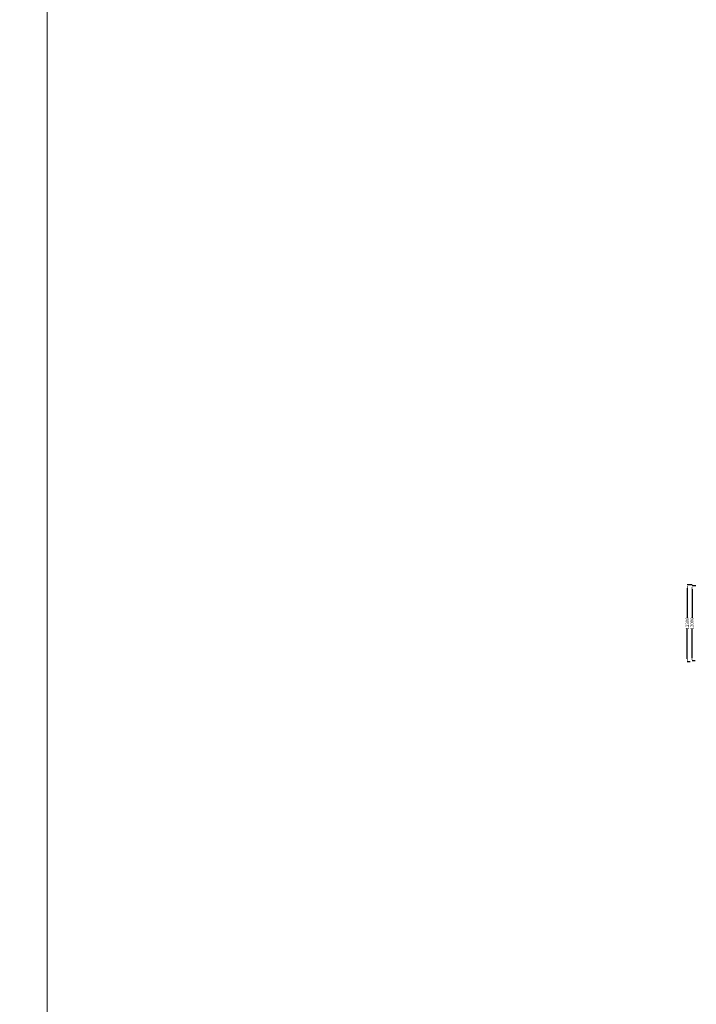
# Model space of a CAD drawing. Header units: millimetres. Extents: x -20950785 to 389010297, y -11535949 to 14056629.
# Tile 393 of 654: x 15824362 to 15932619, y -1740959 to -1583417. Entities that reach past the tile are written whole.
import ezdxf

# ---------------------------------------------------------------- set-up
doc = ezdxf.new("R2010")
doc.units = ezdxf.units.MM
doc.header["$LTSCALE"] = 60
doc.header["$MEASUREMENT"] = 0
doc.styles.add('PDF Arial Bold', font='times.ttf')
doc.dimstyles.get("Standard").update_dxf_attribs({"dimtxt": 400, "dimasz": 215, "dimexe": 0.18, "dimexo": 0.0625, "dimgap": 0.09, "dimtad": 0, "dimtih": 1, "dimtoh": 1, "dimdec": 0, "dimzin": 4, "dimdsep": 46, "dimtxsty": 'Standard', "dimblk": 'OPEN90', "dimcen": 0, "dimadec": 0, "dimazin": 1, "dimtfac": 1, "dimtdec": 0, "dimtix": 1, "dimtofl": 0, "dimtmove": 0, "dimatfit": 3, "dimldrblk": 'OPEN30', "dimfxl": 1, "dimtolj": 1, "dimtzin": 0, "dimarcsym": 0})

# ---------------------------------------------------------------- blocks, each defined once
blk = doc.blocks.new('*D1969')
at = {"color": 0, "linetype": 'Continuous', "lineweight": -2, "ltscale": 2, "transparency": 16777216}
for p, q in [((15931930, -1673867), (15931181, -1673867)), ((15931181, -1674367), (15931181, -1679150)), ((15931181, -1685667), (15931181, -1680884)), ((15931627, -1686167), (15931181, -1686167))]:
    blk.add_line(p, q, dxfattribs=at)
at = {"color": 0, "linetype": 'Continuous', "lineweight": 9, "ltscale": 2, "transparency": 16777216}
for points in [[(15931098, -1674367), (15931264, -1674367), (15931181, -1673867)], [(15931098, -1685667), (15931264, -1685667), (15931181, -1686167)]]:
    blk.add_solid(points, dxfattribs=at)
at = {"layer": 'Defpoints', "color": 0, "linetype": 'Continuous', "lineweight": 9, "ltscale": 2, "transparency": 16777216}
for p in [(15931930, -1673867), (15931181, -1686167), (15931627, -1686167)]:
    blk.add_point(p, dxfattribs=at)
at = {"color": 0, "linetype": 'Continuous', "lineweight": 9, "ltscale": 2, "transparency": 16777216, "insert": (15931181, -1680017), "char_height": 500, "attachment_point": 5, "rotation": 90, "style": 'PDF Arial Bold'}
blk.add_mtext('\\A1;12300', dxfattribs=at)
blk = doc.blocks.new('*D1970')
at = {"color": 0, "linetype": 'Continuous', "lineweight": -2, "ltscale": 2, "transparency": 16777216}
for p, q in [((15932541, -1674017), (15931932, -1674017)), ((15931932, -1674517), (15931932, -1679150)), ((15931932, -1685517), (15931932, -1680884)), ((15932411, -1686017), (15931932, -1686017))]:
    blk.add_line(p, q, dxfattribs=at)
at = {"color": 0, "linetype": 'Continuous', "lineweight": 9, "ltscale": 2, "transparency": 16777216}
for points in [[(15931849, -1674517), (15932015, -1674517), (15931932, -1674017)], [(15931849, -1685517), (15932015, -1685517), (15931932, -1686017)]]:
    blk.add_solid(points, dxfattribs=at)
at = {"layer": 'Defpoints', "color": 0, "linetype": 'Continuous', "lineweight": 9, "ltscale": 2, "transparency": 16777216}
for p in [(15932541, -1674017), (15931932, -1686017), (15932412, -1686017)]:
    blk.add_point(p, dxfattribs=at)
at = {"color": 0, "linetype": 'Continuous', "lineweight": 9, "ltscale": 2, "transparency": 16777216, "insert": (15931932, -1680017), "char_height": 500, "attachment_point": 5, "rotation": 90, "style": 'PDF Arial Bold'}
blk.add_mtext('\\A1;12000', dxfattribs=at)

msp = doc.modelspace()

# ---------------------------------------------------------------- linework, layer by layer
at = {"color": 7, "linetype": 'Continuous', "lineweight": 9, "ltscale": 2}
msp.add_line((15828769, -793494.5), (15828769, -3050814), dxfattribs=at)

# ---------------------------------------------------------------- texts
at = {"linetype": 'Continuous', "lineweight": 9, "attachment_point": 1}
for s, insert, char_height, width in [('\\pi5418.09167,t45718.09167;{\\fTimes New Roman|b0|i0|c0|p18;\\L ELEVATION OF \\P\\pi2504.57329,t42804.57329;ABUTMENT ELEMENT \\P\\pi7381.21352,t47681.21352;DIRECTION}', (12166780.87, -1584775.46), 1300, 25045.2677), ('\\pi5418.09167,t45718.09167;{\\fTimes New Roman|b0|i0|c0|p18;\\L ELEVATION OF \\P\\pi2504.57329,t42804.57329;ABUTMENT ELEMENT \\P\\pi7381.21352,t47681.21352;DIRECTION}', (13524705.37, -1584775.46), 1300, 25045.2677), ('\\pi5418.09167,t45718.09167;{\\fTimes New Roman|b0|i0|c0|p18;\\L ELEVATION OF \\P\\pi2504.57329,t42804.57329;ABUTMENT ELEMENT \\P\\pi7381.21352,t47681.21352;DIRECTION}', (14751303.87, -1584775.46), 1300, 25045.2677), ('\\pi7448.80773;{\\fTimes New Roman|b0|i0|c0|p18;\\LCertified that the boring details  shown are correct.}', (11996265.89, -1637530.04), 1915.15152, 72153.3279), ('\\pi7448.80773;{\\fTimes New Roman|b0|i0|c0|p18;\\LCertified that the boring details  shown are correct.}', (13354190.39, -1637530.04), 1915.15152, 72153.3279), ('\\pi7448.80773;{\\fTimes New Roman|b0|i0|c0|p18;\\LCertified that the boring details  shown are correct.}', (14580788.89, -1637530.04), 1915.15152, 72153.3279), ('\\pi10158.44613,t63131.39988;{\\fTimes New Roman|b0|i0|c0|p18;\\H1.1574x;\\L \\H1.35001x;ELEVATION OF \\P\\pi4046.73684,t57019.6906;ABUTMENT ELEMENT \\P\\pi14062.64478,t67035.59854;DIRECTION}', (12497583.67, -1697651.87), 1708.805, 49244.7449)]:
    msp.add_mtext(s, dxfattribs=dict(at, insert=insert, char_height=char_height, width=width))
at = {"color": 7, "linetype": 'Continuous', "lineweight": 9, "ltscale": 2, "char_height": 1000, "attachment_point": 1, "style": 'PDF Arial Bold'}
for insert in [(15447520.46, -1724014.85), (15511377.46, -1724014.85)]:
    msp.add_mtext_dynamic_manual_height_columns('\\pi177.36133,t5177.36133;Sandy Silty \\P\\pi2423.57618,t7423.57618;Soil', width=7104.5424, gutter_width=1, heights=[0], dxfattribs=dict(at, insert=insert))

# ---------------------------------------------------------------- dimensions: what is measured, and where the dimension line sits
at = {"color": 7, "linetype": 'Continuous', "lineweight": 9, "ltscale": 2}
dim = msp.add_linear_dim(base=(15931181, -1686167), p1=(15931930, -1673867), p2=(15931627, -1686167), angle=90, dimstyle='Standard', override={"dimtxt": 500, "dimasz": 500, "dimtxsty": 'PDF Arial Bold', "dimfxl": 300}, dxfattribs=at)
dim.commit()
dim.dimension.update_dxf_attribs({"geometry": '*D1969', "text_midpoint": (15931181, -1680017), "text_rotation": 90})
dim = msp.add_linear_dim(base=(15931932, -1686017), p1=(15932541, -1674017), p2=(15932411.5, -1686017), angle=90, dimstyle='Standard', override={"dimtxt": 500, "dimasz": 500, "dimtxsty": 'PDF Arial Bold', "dimfxl": 300}, dxfattribs=at)
dim.commit()
dim.dimension.update_dxf_attribs({"geometry": '*D1970', "text_midpoint": (15931932, -1680017), "dimtype": 160, "text_rotation": 90})

doc.saveas('drawing.dxf')
